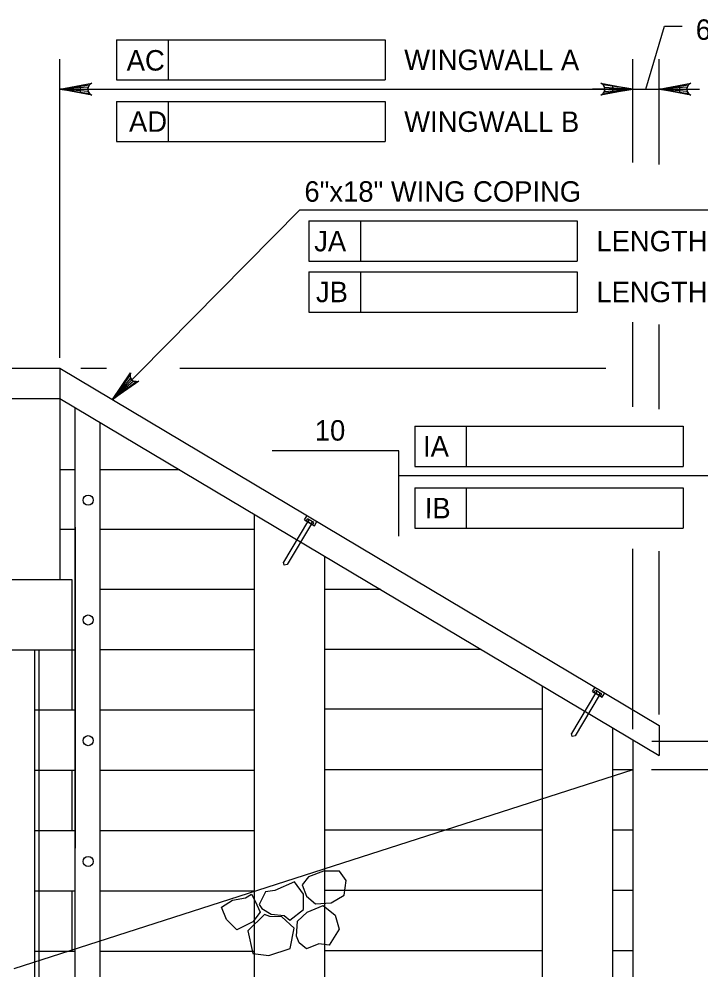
# Model space of a CAD drawing. Extents: x 638304 to 640306, y 296653 to 298435.
# Drawn here: x 638840 to 638939.9, y 297960 to 298099.3 of the extents above; entities that cross this region are included whole.
import ezdxf

# ---------------------------------------------------------------- set-up
doc = ezdxf.new("R2010")
doc.units = 0
for name, color, linetype in [('4', 7, 'Continuous'), ('Level 4', 7, 'Continuous'), ('Level 5', 7, 'Continuous')]:
    doc.layers.add(name, color=color, linetype=linetype)

# ---------------------------------------------------------------- blocks, each defined once
blk = doc.blocks.new('ROCK')
at = {"layer": '4'}
for points in [[(2.36725, 1.088), (2.2065, 0.82625), (2.378625, 0.506625), (2.66975, 0.3095), (3.128875, 0.403375), (3.48475, 0.6775), (3.4915, 1.123375), (3.25625, 1.36725), (2.783625, 1.308375)], [(1.10175, -0.02725), (1.4015, -0.159125), (1.78825, -0.148875), (1.980875, -0.266), (2.343375, 0.09475), (2.27875, 0.5505), (1.969375, 0.883), (1.4225, 0.553625), (1.152875, 0.479), (1.0105, 0.082)], [(0.74675, 0.359875), (0.882, 0.16), (1.072875, -0.144), (0.892, -0.457375), (0.448125, -0.758625), (0.1, -0.49325), (-0.095, -0.146375), (0.202875, 0.1025), (0.579125, 0.219875)], [(2.231375, -0.71725), (2.2025, -0.266375), (2.45475, 0.037125), (2.9085, 0.28875), (3.2995, 0.047625), (3.46875, -0.344), (3.231625, -0.855), (2.92, -0.860375), (2.5765, -1.054625), (2.340375, -0.904375)], [(1.2085, -0.192875), (0.778375, -0.737625), (1.008375, -1.391375), (1.48725, -1.396875), (2.09825, -1.106625), (2.133375, -0.486375), (1.723125, -0.203375), (1.37425, -0.239875)]]:
    blk.add_lwpolyline(points, close=True, dxfattribs=at)

msp = doc.modelspace()

# ---------------------------------------------------------------- linework, layer by layer
at = {"layer": 'Level 4'}
for p, q in [((638822.66, 298048.16), (638846.03, 298048.16)), ((638846.03, 298048.16), (638933.79, 297995.83)), ((638846.03, 298048.16), (638846.03, 298043.74)), ((638800.23, 298043.74), (638846.03, 298043.74)), ((638846.03, 298043.74), (638933.79, 297991.41)), ((638846.03, 298043.74), (638846.03, 298017.21)), ((638848.27, 297963.07), (638848.27, 298042.4)), ((638851.9, 297964.23), (638851.9, 298040.24)), ((638848.27, 298033.29), (638846.03, 298033.29)), ((638863.56, 298033.29), (638851.9, 298033.29)), ((638874.45, 298026.79), (638874.45, 297970.09)), ((638881.85, 298025.94), (638882.23, 298026.58)), ((638882.29, 298025.67), (638878.76, 298019.75)), ((638882.86, 298025.34), (638879.32, 298019.42)), ((638881.85, 298025.94), (638883.29, 298025.08)), ((638882.12, 298025.78), (638882.27, 298026.04)), ((638883.03, 298025.23), (638882.12, 298025.78)), ((638882.49, 298025.91), (638882.34, 298025.65)), ((638882.43, 298026.06), (638883.12, 298025.64)), ((638882.46, 298026.04), (638882.46, 298026.04)), ((638882.47, 298026.03), (638882.47, 298026.03)), ((638882.48, 298026.02), (638882.48, 298026.02)), ((638882.48, 298026), (638882.48, 298026)), ((638882.49, 298026.01), (638882.49, 298026.01)), ((638882.49, 298026), (638882.49, 298026)), ((638882.49, 298025.98), (638882.49, 298025.98)), ((638882.5, 298025.97), (638882.5, 298025.97)), ((638882.5, 298025.95), (638882.5, 298025.95)), ((638882.5, 298025.94), (638882.5, 298025.94)), ((638882.5, 298025.92), (638882.5, 298025.92)), ((638882.5, 298025.92), (638882.5, 298025.92)), ((638882.51, 298026), (638882.51, 298026)), ((638882.51, 298025.99), (638882.51, 298025.99)), ((638882.51, 298025.95), (638882.51, 298025.95)), ((638882.51, 298025.91), (638882.51, 298025.91)), ((638882.52, 298026), (638882.52, 298026)), ((638882.52, 298025.98), (638882.52, 298025.98)), ((638882.52, 298025.96), (638882.52, 298025.96)), ((638882.52, 298025.95), (638882.52, 298025.95)), ((638882.52, 298025.93), (638882.52, 298025.93)), ((638882.53, 298025.99), (638882.53, 298025.99)), ((638882.53, 298025.97), (638882.53, 298025.97)), ((638882.53, 298025.97), (638882.53, 298025.97)), ((638882.53, 298025.96), (638882.53, 298025.96)), ((638882.53, 298025.94), (638882.53, 298025.94)), ((638882.53, 298025.92), (638882.53, 298025.92)), ((638882.54, 298025.95), (638882.54, 298025.95)), ((638882.54, 298025.93), (638882.54, 298025.93)), ((638882.54, 298025.91), (638882.54, 298025.91)), ((638882.55, 298025.98), (638882.55, 298025.98)), ((638882.55, 298025.96), (638882.55, 298025.96)), ((638882.56, 298025.97), (638882.56, 298025.97)), ((638882.56, 298025.96), (638882.56, 298025.96)), ((638882.56, 298025.94), (638882.56, 298025.94)), ((638882.56, 298025.92), (638882.56, 298025.92)), ((638882.57, 298025.97), (638882.57, 298025.97)), ((638882.57, 298025.95), (638882.57, 298025.95)), ((638882.57, 298025.93), (638882.57, 298025.93)), ((638882.57, 298025.92), (638882.57, 298025.92)), ((638882.58, 298025.94), (638882.58, 298025.94)), ((638882.58, 298025.93), (638882.58, 298025.93)), ((638882.59, 298025.96), (638882.59, 298025.96)), ((638882.6, 298025.95), (638882.6, 298025.95)), ((638882.6, 298025.93), (638882.6, 298025.93)), ((638882.6, 298025.92), (638882.6, 298025.92)), ((638882.61, 298025.94), (638882.61, 298025.94)), ((638882.61, 298025.93), (638882.61, 298025.93)), ((638882.61, 298025.91), (638882.61, 298025.91)), ((638882.62, 298025.94), (638882.62, 298025.94)), ((638882.62, 298025.92), (638882.62, 298025.92)), ((638882.64, 298025.93), (638882.64, 298025.93)), ((638882.64, 298025.91), (638882.64, 298025.91)), ((638882.65, 298025.92), (638882.65, 298025.92)), ((638882.65, 298025.9), (638882.65, 298025.9)), ((638882.66, 298025.91), (638882.66, 298025.91)), ((638882.67, 298025.9), (638882.67, 298025.9)), ((638882.69, 298025.9), (638882.69, 298025.9)), ((638882.7, 298025.89), (638882.7, 298025.89)), ((638882.71, 298025.88), (638882.71, 298025.88)), ((638882.95, 298025.64), (638882.79, 298025.37)), ((638882.82, 298025.82), (638882.82, 298025.82)), ((638882.84, 298025.81), (638882.84, 298025.81)), ((638882.85, 298025.8), (638882.85, 298025.8)), ((638882.86, 298025.79), (638882.86, 298025.79)), ((638882.87, 298025.77), (638882.87, 298025.77)), ((638882.88, 298025.78), (638882.88, 298025.78)), ((638882.89, 298025.78), (638882.89, 298025.78)), ((638882.89, 298025.76), (638882.89, 298025.76)), ((638882.9, 298025.77), (638882.9, 298025.77)), ((638882.9, 298025.75), (638882.9, 298025.75)), ((638882.9, 298025.74), (638882.9, 298025.74)), ((638882.91, 298025.76), (638882.91, 298025.76)), ((638882.91, 298025.75), (638882.91, 298025.75)), ((638882.91, 298025.73), (638882.91, 298025.73)), ((638882.92, 298025.74), (638882.92, 298025.74)), ((638882.92, 298025.72), (638882.92, 298025.72)), ((638882.92, 298025.7), (638882.92, 298025.7)), ((638882.93, 298025.75), (638882.93, 298025.75)), ((638882.93, 298025.7), (638882.93, 298025.7)), ((638882.93, 298025.68), (638882.93, 298025.68)), ((638882.94, 298025.75), (638882.94, 298025.75)), ((638882.94, 298025.73), (638882.94, 298025.73)), ((638882.94, 298025.71), (638882.94, 298025.71)), ((638882.94, 298025.66), (638882.94, 298025.66)), ((638882.95, 298025.74), (638882.95, 298025.74)), ((638882.95, 298025.72), (638882.95, 298025.72)), ((638882.95, 298025.71), (638882.95, 298025.71)), ((638882.95, 298025.69), (638882.95, 298025.69)), ((638882.95, 298025.67), (638882.95, 298025.67)), ((638882.96, 298025.73), (638882.96, 298025.73)), ((638882.96, 298025.72), (638882.96, 298025.72)), ((638882.96, 298025.7), (638882.96, 298025.7)), ((638882.96, 298025.68), (638882.96, 298025.68)), ((638882.96, 298025.67), (638882.96, 298025.67)), ((638882.96, 298025.65), (638882.96, 298025.65)), ((638882.97, 298025.69), (638882.97, 298025.69)), ((638882.97, 298025.67), (638882.97, 298025.67)), ((638882.97, 298025.66), (638882.97, 298025.66)), ((638882.98, 298025.72), (638882.98, 298025.72)), ((638882.98, 298025.71), (638882.98, 298025.71)), ((638882.98, 298025.67), (638882.98, 298025.67)), ((638882.99, 298025.72), (638882.99, 298025.72)), ((638882.99, 298025.7), (638882.99, 298025.7)), ((638882.99, 298025.68), (638882.99, 298025.68)), ((638883, 298025.71), (638883, 298025.71)), ((638883, 298025.69), (638883, 298025.69)), ((638883, 298025.68), (638883, 298025.68)), ((638883.01, 298025.69), (638883.01, 298025.69)), ((638883.01, 298025.67), (638883.01, 298025.67)), ((638883.02, 298025.7), (638883.02, 298025.7)), ((638883.03, 298025.69), (638883.03, 298025.69)), ((638883.03, 298025.68), (638883.03, 298025.68)), ((638883.03, 298025.23), (638883.19, 298025.49)), ((638883.04, 298025.69), (638883.04, 298025.69)), ((638883.04, 298025.67), (638883.04, 298025.67)), ((638883.05, 298025.68), (638883.05, 298025.68)), ((638883.07, 298025.67), (638883.07, 298025.67)), ((638883.08, 298025.66), (638883.08, 298025.66)), ((638883.29, 298025.08), (638883.67, 298025.72)), ((638848.27, 298024.51), (638846.03, 298024.51)), ((638874.45, 298024.51), (638851.9, 298024.51)), ((638884.77, 298020.64), (638884.77, 297974.82)), ((638878.86, 298019.32), (638878.76, 298019.75)), ((638879.32, 298019.42), (638878.86, 298019.32)), ((638797.26, 298017.21), (638847.75, 298017.21)), ((638847.75, 298017.21), (638847.75, 297998.06)), ((638874.45, 298015.74), (638851.9, 298015.74)), ((638893.02, 298015.72), (638884.77, 298015.72)), ((638884.77, 298009.47), (638884.77, 298004.79)), ((638798.82, 298006.9), (638848.27, 298006.9)), ((638842.32, 298006.9), (638842.32, 297961.57)), ((638842.93, 298006.9), (638842.93, 297927.33)), ((638874.45, 298006.9), (638851.9, 298006.9)), ((638907.73, 298006.95), (638884.77, 298006.95)), ((638916.63, 298001.64), (638916.63, 297985.07)), ((638924.01, 298000.8), (638924.39, 298001.44)), ((638924.45, 298000.54), (638920.92, 297994.62)), ((638925.01, 298000.2), (638921.48, 297994.28)), ((638924.01, 298000.8), (638925.45, 297999.94)), ((638924.28, 298000.64), (638924.43, 298000.9)), ((638925.19, 298000.1), (638924.28, 298000.64)), ((638924.65, 298000.77), (638924.5, 298000.51)), ((638924.59, 298000.92), (638925.28, 298000.51)), ((638924.62, 298000.9), (638924.62, 298000.9)), ((638924.63, 298000.89), (638924.63, 298000.89)), ((638924.64, 298000.88), (638924.64, 298000.88)), ((638924.64, 298000.87), (638924.64, 298000.87)), ((638924.65, 298000.88), (638924.65, 298000.88)), ((638924.65, 298000.86), (638924.65, 298000.86)), ((638924.65, 298000.84), (638924.65, 298000.84)), ((638924.66, 298000.83), (638924.66, 298000.83)), ((638924.66, 298000.82), (638924.66, 298000.82)), ((638924.66, 298000.8), (638924.66, 298000.8)), ((638924.66, 298000.79), (638924.66, 298000.79)), ((638924.66, 298000.78), (638924.66, 298000.78)), ((638924.67, 298000.87), (638924.67, 298000.87)), ((638924.67, 298000.85), (638924.67, 298000.85)), ((638924.67, 298000.81), (638924.67, 298000.81)), ((638924.68, 298000.86), (638924.68, 298000.86)), ((638924.68, 298000.84), (638924.68, 298000.84)), ((638924.68, 298000.83), (638924.68, 298000.83)), ((638924.68, 298000.81), (638924.68, 298000.81)), ((638924.68, 298000.79), (638924.68, 298000.79)), ((638924.68, 298000.78), (638924.68, 298000.78)), ((638924.69, 298000.85), (638924.69, 298000.85)), ((638924.69, 298000.84), (638924.69, 298000.84)), ((638924.69, 298000.83), (638924.69, 298000.83)), ((638924.69, 298000.82), (638924.69, 298000.82)), ((638924.69, 298000.8), (638924.69, 298000.8)), ((638924.69, 298000.79), (638924.69, 298000.79)), ((638924.7, 298000.84), (638924.7, 298000.84)), ((638924.7, 298000.83), (638924.7, 298000.83)), ((638924.7, 298000.81), (638924.7, 298000.81)), ((638924.7, 298000.79), (638924.7, 298000.79)), ((638924.7, 298000.78), (638924.7, 298000.78)), ((638924.72, 298000.84), (638924.72, 298000.84)), ((638924.72, 298000.82), (638924.72, 298000.82)), ((638924.72, 298000.8), (638924.72, 298000.8)), ((638924.72, 298000.79), (638924.72, 298000.79)), ((638924.73, 298000.83), (638924.73, 298000.83)), ((638924.73, 298000.81), (638924.73, 298000.81)), ((638924.73, 298000.8), (638924.73, 298000.8)), ((638924.73, 298000.78), (638924.73, 298000.78)), ((638924.74, 298000.82), (638924.74, 298000.82)), ((638924.74, 298000.8), (638924.74, 298000.8)), ((638924.74, 298000.79), (638924.74, 298000.79)), ((638924.75, 298000.8), (638924.75, 298000.8)), ((638924.75, 298000.78), (638924.75, 298000.78)), ((638924.76, 298000.81), (638924.76, 298000.81)), ((638924.77, 298000.81), (638924.77, 298000.81)), ((638924.77, 298000.79), (638924.77, 298000.79)), ((638924.77, 298000.77), (638924.77, 298000.77)), ((638924.78, 298000.8), (638924.78, 298000.8)), ((638924.78, 298000.78), (638924.78, 298000.78)), ((638924.79, 298000.79), (638924.79, 298000.79)), ((638924.79, 298000.77), (638924.79, 298000.77)), ((638924.81, 298000.78), (638924.81, 298000.78)), ((638924.81, 298000.77), (638924.81, 298000.77)), ((638924.82, 298000.78), (638924.82, 298000.78)), ((638924.83, 298000.77), (638924.83, 298000.77)), ((638924.84, 298000.76), (638924.84, 298000.76)), ((638924.86, 298000.75), (638924.86, 298000.75)), ((638924.87, 298000.75), (638924.87, 298000.75)), ((638925.11, 298000.5), (638924.95, 298000.24)), ((638924.99, 298000.68), (638924.99, 298000.68)), ((638925, 298000.67), (638925, 298000.67)), ((638925.01, 298000.66), (638925.01, 298000.66)), ((638925.02, 298000.65), (638925.02, 298000.65)), ((638925.03, 298000.63), (638925.03, 298000.63)), ((638925.04, 298000.65), (638925.04, 298000.65)), ((638925.05, 298000.64), (638925.05, 298000.64)), ((638925.05, 298000.62), (638925.05, 298000.62)), ((638925.06, 298000.63), (638925.06, 298000.63)), ((638925.06, 298000.62), (638925.06, 298000.62)), ((638925.06, 298000.6), (638925.06, 298000.6)), ((638925.07, 298000.63), (638925.07, 298000.63)), ((638925.07, 298000.61), (638925.07, 298000.61)), ((638925.07, 298000.59), (638925.07, 298000.59)), ((638925.08, 298000.6), (638925.08, 298000.6)), ((638925.08, 298000.58), (638925.08, 298000.58)), ((638925.08, 298000.57), (638925.08, 298000.57)), ((638925.09, 298000.62), (638925.09, 298000.62)), ((638925.09, 298000.56), (638925.09, 298000.56)), ((638925.09, 298000.54), (638925.09, 298000.54)), ((638925.1, 298000.61), (638925.1, 298000.61)), ((638925.1, 298000.59), (638925.1, 298000.59)), ((638925.1, 298000.58), (638925.1, 298000.58)), ((638925.1, 298000.52), (638925.1, 298000.52)), ((638925.11, 298000.6), (638925.11, 298000.6)), ((638925.11, 298000.59), (638925.11, 298000.59)), ((638925.11, 298000.57), (638925.11, 298000.57)), ((638925.11, 298000.55), (638925.11, 298000.55)), ((638925.11, 298000.54), (638925.11, 298000.54)), ((638925.12, 298000.59), (638925.12, 298000.59)), ((638925.12, 298000.58), (638925.12, 298000.58)), ((638925.12, 298000.56), (638925.12, 298000.56)), ((638925.12, 298000.54), (638925.12, 298000.54)), ((638925.12, 298000.53), (638925.12, 298000.53)), ((638925.12, 298000.51), (638925.12, 298000.51)), ((638925.13, 298000.55), (638925.13, 298000.55)), ((638925.13, 298000.54), (638925.13, 298000.54)), ((638925.13, 298000.52), (638925.13, 298000.52)), ((638925.14, 298000.59), (638925.14, 298000.59)), ((638925.14, 298000.57), (638925.14, 298000.57)), ((638925.15, 298000.58), (638925.15, 298000.58)), ((638925.15, 298000.56), (638925.15, 298000.56)), ((638925.15, 298000.55), (638925.15, 298000.55)), ((638925.15, 298000.53), (638925.15, 298000.53)), ((638925.16, 298000.57), (638925.16, 298000.57)), ((638925.16, 298000.55), (638925.16, 298000.55)), ((638925.16, 298000.54), (638925.16, 298000.54)), ((638925.17, 298000.57), (638925.17, 298000.57)), ((638925.17, 298000.55), (638925.17, 298000.55)), ((638925.17, 298000.53), (638925.17, 298000.53)), ((638925.19, 298000.56), (638925.19, 298000.56)), ((638925.19, 298000.54), (638925.19, 298000.54)), ((638925.19, 298000.1), (638925.35, 298000.36)), ((638925.2, 298000.55), (638925.2, 298000.55)), ((638925.2, 298000.53), (638925.2, 298000.53)), ((638925.21, 298000.54), (638925.21, 298000.54)), ((638925.22, 298000.53), (638925.22, 298000.53)), ((638925.24, 298000.53), (638925.24, 298000.53)), ((638925.45, 297999.94), (638925.83, 298000.58)), ((638848.27, 297998.06), (638842.32, 297998.06)), ((638874.45, 297998.06), (638851.9, 297998.06)), ((638916.63, 297998.18), (638884.77, 297998.18)), ((638926.95, 297995.49), (638926.95, 297988.44)), ((638933.79, 297995.83), (638933.79, 297991.41)), ((638921.02, 297994.18), (638920.92, 297994.62)), ((638921.48, 297994.28), (638921.02, 297994.18)), ((638929.9, 297993.73), (638929.9, 297989.33)), ((638929.9, 297989.33), (638839.27, 297960.17)), ((638848.27, 297989.22), (638842.32, 297989.22)), ((638847.75, 297989.22), (638847.75, 297980.37)), ((638874.45, 297989.22), (638851.9, 297989.22)), ((638916.63, 297989.33), (638884.77, 297989.33)), ((638929.9, 297989.33), (638926.95, 297989.33)), ((638926.95, 297988.5), (638926.95, 297916.01)), ((638929.9, 297989.33), (638929.9, 297927.45)), ((638916.63, 297985.07), (638916.63, 297915.73)), ((638848.27, 297980.37), (638842.32, 297980.37)), ((638874.45, 297980.37), (638851.9, 297980.37)), ((638902.42, 297980.49), (638884.77, 297980.49)), ((638916.64, 297980.49), (638902.42, 297980.49)), ((638929.9, 297980.49), (638926.95, 297980.49)), ((638884.77, 297974.82), (638884.77, 297916.01)), ((638848.27, 297971.53), (638842.32, 297971.53)), ((638847.75, 297971.53), (638847.75, 297962.69)), ((638874.45, 297971.53), (638851.9, 297971.53)), ((638916.63, 297971.65), (638884.77, 297971.65)), ((638929.9, 297971.65), (638926.95, 297971.65)), ((638874.45, 297970.09), (638874.45, 297915.73)), ((638851.9, 297927.33), (638851.9, 297964.23)), ((638848.27, 297962.69), (638842.32, 297962.69)), ((638848.27, 297927.33), (638848.27, 297963.07)), ((638874.45, 297962.69), (638851.9, 297962.69)), ((638916.63, 297962.81), (638884.77, 297962.81)), ((638929.9, 297962.81), (638926.95, 297962.81)), ((638842.32, 297961.57), (638842.32, 297915.62))]:
    msp.add_line(p, q, dxfattribs=at)
for centre in [(638850.16, 298028.83), (638850.16, 298011.27), (638850.16, 297993.59), (638850.16, 297975.9)]:
    msp.add_circle(centre, 0.737, dxfattribs=at)
for centre, radius, start, end in [((638882.36, 298025.94), 0.134, 346.6464, 131.7428), ((638882.55, 298025.49), 0.423, 20.2446, 98.1446), ((638883.04, 298025.52), 0.148, 61.0217, 127.9076), ((638883.04, 298025.52), 0.148, 350.4815, 61.0216), ((638924.52, 298000.8), 0.134, 346.6464, 131.7428), ((638924.71, 298000.35), 0.423, 20.2446, 98.1446), ((638925.2, 298000.38), 0.148, 61.0217, 127.9076), ((638925.2, 298000.38), 0.148, 350.4815, 61.0216)]:
    msp.add_arc(centre, radius, start, end, dxfattribs=at)
at = {"layer": 'Level 5'}
for p, q in [((638931.82, 298089.04), (638934.58, 298098.25)), ((638934.58, 298098.25), (638937.17, 298098.25)), ((638854.33, 298096.29), (638854.33, 298090.39)), ((638854.33, 298096.29), (638893.63, 298096.29)), ((638861.88, 298096.29), (638861.88, 298090.39)), ((638893.63, 298096.29), (638893.63, 298090.39)), ((638846.03, 298049.69), (638846.03, 298093.46)), ((638929.9, 298078.31), (638929.9, 298093.46)), ((638933.79, 298077.98), (638933.79, 298093.46)), ((638854.33, 298090.39), (638893.63, 298090.39)), ((638846.03, 298089.04), (638929.9, 298089.04)), ((638926.95, 298089.04), (638924, 298089.04)), ((638929.9, 298089.04), (638937.68, 298089.04)), ((638933.79, 298089.04), (638939.68, 298089.04)), ((638854.33, 298087.24), (638893.63, 298087.24)), ((638854.33, 298087.24), (638854.33, 298081.35)), ((638861.88, 298087.24), (638861.88, 298081.35)), ((638893.63, 298087.24), (638893.63, 298081.35)), ((638854.33, 298081.35), (638893.63, 298081.35)), ((638853.71, 298043.58), (638881.18, 298071.38)), ((638881.18, 298071.38), (638974.68, 298071.38)), ((638882.48, 298069.73), (638882.48, 298063.84)), ((638882.48, 298069.73), (638921.77, 298069.73)), ((638890.03, 298069.73), (638890.03, 298063.84)), ((638921.77, 298069.73), (638921.77, 298063.84)), ((638882.48, 298063.84), (638921.77, 298063.84)), ((638882.48, 298062.28), (638921.77, 298062.28)), ((638882.48, 298062.28), (638882.48, 298056.39)), ((638890.03, 298062.28), (638890.03, 298056.39)), ((638921.77, 298062.28), (638921.77, 298056.39)), ((638882.48, 298056.39), (638921.77, 298056.39)), ((638929.9, 298042.51), (638929.9, 298054.88)), ((638933.79, 298042.18), (638933.79, 298054.55)), ((638849.07, 298048.16), (638852.82, 298048.16)), ((638863.57, 298048.16), (638925.98, 298048.16)), ((638897.99, 298039.65), (638937.29, 298039.65)), ((638897.99, 298039.65), (638897.99, 298033.76)), ((638905.54, 298039.65), (638905.54, 298033.76)), ((638937.29, 298039.65), (638937.29, 298033.76)), ((638895.65, 298036.05), (638877.1, 298036.05)), ((638895.65, 298023.54), (638895.65, 298036.05)), ((638897.99, 298033.76), (638937.29, 298033.76)), ((638970.34, 298032.4), (638895.65, 298032.4)), ((638897.99, 298030.61), (638897.99, 298024.71)), ((638897.99, 298030.61), (638937.29, 298030.61)), ((638905.54, 298030.61), (638905.54, 298024.71)), ((638937.29, 298030.61), (638937.29, 298024.71)), ((638848.27, 298024.85), (638848.27, 297977.86)), ((638897.99, 298024.71), (638937.29, 298024.71)), ((638929.9, 297995.27), (638929.9, 298021.68)), ((638933.79, 297997.42), (638933.79, 298021.36)), ((638932.72, 297993.51), (639033.98, 297993.51)), ((638940.93, 297989.33), (638932.66, 297989.33))]:
    msp.add_line(p, q, dxfattribs=at)
for points in [[(638846.03, 298089.04), (638850.69, 298089.91), (638850.33, 298089.66), (638850.14, 298089.35), (638850.09, 298089.04), (638850.14, 298088.72), (638850.33, 298088.41), (638850.69, 298088.16), (638846.03, 298089.04), (638850.33, 298088.41), (638850.14, 298088.72), (638846.03, 298089.04), (638850.09, 298089.04), (638850.14, 298089.35), (638846.03, 298089.04), (638850.33, 298089.66)], [(638929.9, 298089.04), (638925.25, 298088.16), (638925.6, 298088.41), (638925.79, 298088.72), (638925.84, 298089.04), (638925.79, 298089.35), (638925.6, 298089.66), (638925.25, 298089.91), (638929.9, 298089.04), (638925.6, 298089.66), (638925.79, 298089.35), (638929.9, 298089.04), (638925.84, 298089.04), (638925.79, 298088.72), (638929.9, 298089.04), (638925.6, 298088.41)], [(638933.79, 298089.04), (638938.44, 298089.91), (638938.08, 298089.66), (638937.9, 298089.35), (638937.84, 298089.04), (638937.9, 298088.72), (638938.08, 298088.41), (638938.44, 298088.16), (638933.79, 298089.04), (638938.08, 298088.41), (638937.9, 298088.72), (638933.79, 298089.04), (638937.84, 298089.04), (638937.9, 298089.35), (638933.79, 298089.04), (638938.08, 298089.66)], [(638853.71, 298043.58), (638856.36, 298047.5), (638856.29, 298047.07), (638856.38, 298046.72), (638856.56, 298046.46), (638856.82, 298046.28), (638857.17, 298046.19), (638857.6, 298046.28), (638853.71, 298043.58), (638857.17, 298046.19), (638856.82, 298046.28), (638853.71, 298043.58), (638856.56, 298046.46), (638856.38, 298046.72), (638853.71, 298043.58), (638856.29, 298047.07)]]:
    msp.add_lwpolyline(points, dxfattribs=at)
for points in [[(638848.98, 298089.53), (638848.98, 298088.54), (638846.03, 298089.04)], [(638926.95, 298089.53), (638926.95, 298088.54), (638929.9, 298089.04)], [(638936.74, 298089.53), (638936.74, 298088.54), (638933.79, 298089.04)], [(638856.04, 298045.26), (638855.36, 298045.92), (638853.71, 298043.58)]]:
    msp.add_lwpolyline(points, close=True, dxfattribs=at)

# ---------------------------------------------------------------- block references
at = {"layer": 'Level 5', "xscale": 4.911876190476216, "yscale": 4.911876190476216, "rotation": -7.30063298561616}
msp.add_blockref('ROCK', (638870.23, 297969.83), dxfattribs=at)

# ---------------------------------------------------------------- texts
at = {"layer": 'Level 5'}
for s, height, p in [('6"', 3, (638939.14, 298096.27)), ('6"x18" WING COPING', 3.0001, (638881.83, 298072.55)), ('JA', 3, (638883.26, 298065.28)), ('LENGTH WINGWALL A', 3.0001, (638924.59, 298065.28)), ('JB', 3, (638883.52, 298057.83)), ('LENGTH WINGWALL B', 3.0001, (638924.59, 298057.83)), ('10', 3, (638883.35, 298037.55))]:
    msp.add_text(s, height=height, dxfattribs=at).set_placement(p)
for s, p in [('AC', (638855.8, 298091.77)), ('WINGWALL A', (638896.44, 298091.84)), ('AD', (638856.14, 298082.8)), ('WINGWALL B', (638896.44, 298082.79)), ('IA', (638899.2, 298035.21)), ('IB', (638899.45, 298026.16))]:
    msp.add_text(s, height=3, rotation=359.9382, dxfattribs=at).set_placement(p)

doc.saveas('drawing.dxf')
